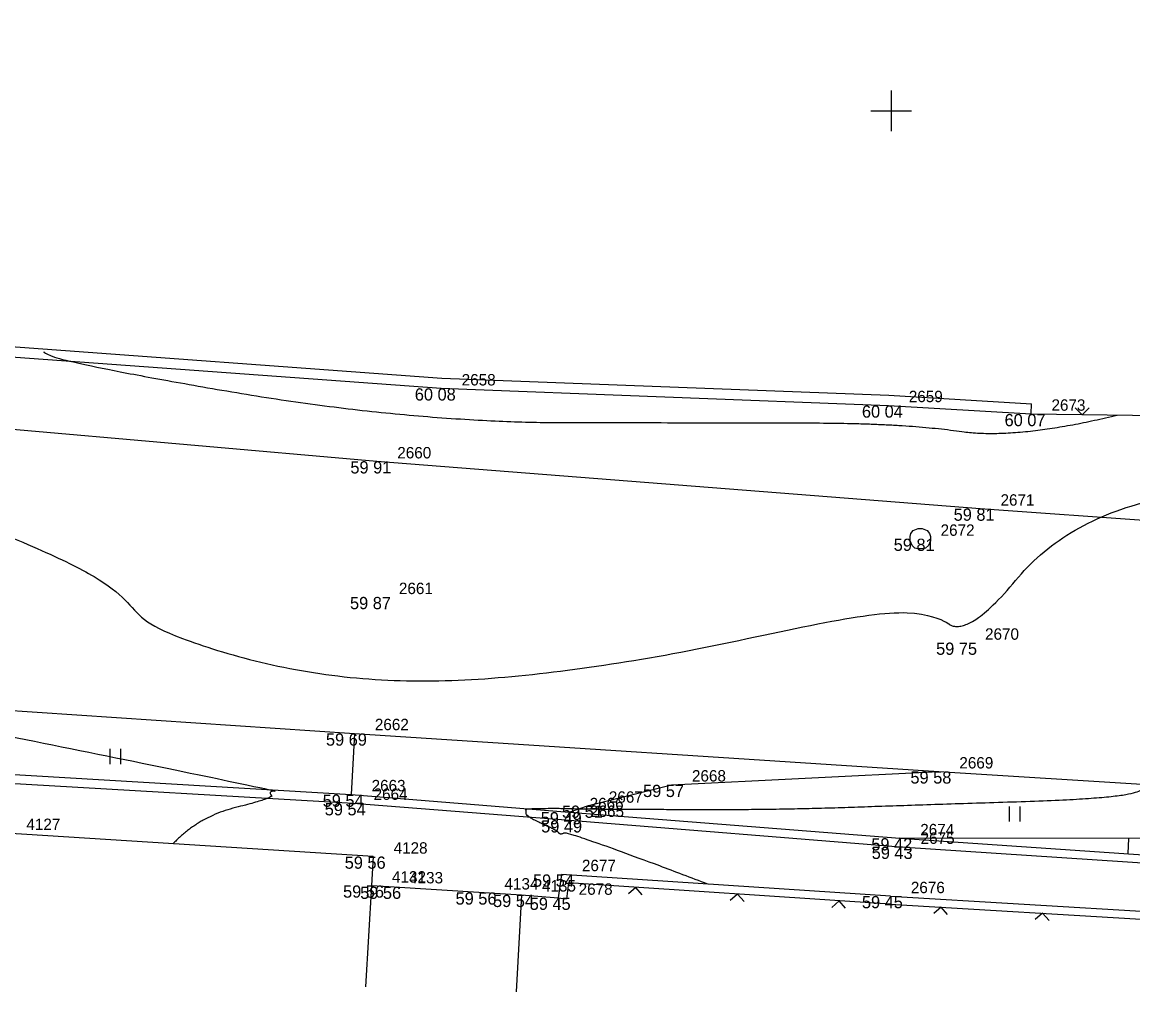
# Model space of a CAD drawing. Extents: x -704017 to -701500, y -1008977 to -1008450.
# Drawn here: x -702571.32 to -702544.07, y -1008771.62 to -1008747.83 of the extents above; entities that cross this region are included whole.
import ezdxf

# ---------------------------------------------------------------- set-up
doc = ezdxf.new("R2010")
doc.units = 0
for name, color, linetype in [('Z_body', 7, 'Continuous'), ('Z_body_cisla', 7, 'Continuous'), ('Z_body_vysky', 7, 'Continuous'), ('Z_budovy', 7, 'Continuous'), ('Z_chodnik', 7, 'Continuous'), ('Z_hekt_sit', 7, 'Continuous'), ('Z_komunikace', 7, 'Continuous'), ('Z_oploceni', 7, 'Continuous'), ('Z_popis', 7, 'Continuous'), ('Z_rozhrani_ploch', 7, 'Continuous'), ('Z_site_znaky_kanalizace', 7, 'Continuous'), ('Z_teren_hrany_paty', 7, 'Continuous'), ('Z_vrstevnice_hlavni', 7, 'Continuous'), ('Z_vrstevnice_vedlejsi', 7, 'Continuous'), ('Z_vstupy', 7, 'Continuous')]:
    doc.layers.add(name, color=color, linetype=linetype)

# ---------------------------------------------------------------- blocks, each defined once
blk = doc.blocks.new('POINT_DISPLAY')
blk.add_line((0, 0), (0, 0))
blk = doc.blocks.new('Z212')
for p, q in [((-0.17, 0.17), (0, 0)), ((0, 0), (0.17, 0.17))]:
    blk.add_line(p, q)
blk = doc.blocks.new('Z306')
for p, q in [((-0.13, 0.17), (-0.13, -0.2)), ((0.13, 0.17), (0.13, -0.2))]:
    blk.add_line(p, q)
blk = doc.blocks.new('Z620')
for p, q in [((-0.25, 0.05), (-0.23, 0.13)), ((-0.25, -0.05), (-0.25, 0.05)), ((-0.23, 0.13), (-0.17, 0.2)), ((-0.17, 0.2), (-0.05, 0.25)), ((-0.05, 0.25), (0.05, 0.25)), ((0.05, 0.25), (0.17, 0.2)), ((0.17, 0.2), (0.23, 0.13)), ((0.23, 0.13), (0.25, 0.05)), ((0.25, 0.05), (0.25, -0.05)), ((-0.2, -0.17), (-0.25, -0.05)), ((-0.13, -0.23), (-0.2, -0.17)), ((-0.05, -0.25), (-0.13, -0.23)), ((0.05, -0.25), (-0.05, -0.25)), ((0.13, -0.23), (0.05, -0.25)), ((0.2, -0.17), (0.13, -0.23)), ((0.25, -0.05), (0.2, -0.17))]:
    blk.add_line(p, q)

msp = doc.modelspace()

# ---------------------------------------------------------------- linework, layer by layer
at = {"layer": 'Z_budovy'}
for p, q in [((-702562.71, -1008768.3), (-702571.72, -1008767.73)), ((-702562.71, -1008768.3), (-702562.75, -1008769.01)), ((-702562.75, -1008769.01), (-702562.9, -1008771.5)), ((-702562.75, -1008769.01), (-702562.33, -1008769.04)), ((-702559.99, -1008769.18), (-702559.07, -1008769.24)), ((-702559.07, -1008769.24), (-702559.2, -1008771.62))]:
    msp.add_line(p, q, dxfattribs=at)
at = {"layer": 'Z_chodnik'}
for p, q in [((-702575.52, -1008766.27), (-702563.2, -1008766.99)), ((-702563.2, -1008766.99), (-702557.89, -1008767.41)), ((-702557.89, -1008767.41), (-702549.78, -1008768.06)), ((-702549.78, -1008768.06), (-702537.9, -1008768.85))]:
    msp.add_line(p, q, dxfattribs=at)
at = {"layer": 'Z_hekt_sit'}
for p, q in [((-702550, -1008749.5), (-702550, -1008750.5)), ((-702550.5, -1008750), (-702549.5, -1008750))]:
    msp.add_line(p, q, dxfattribs=at)
at = {"layer": 'Z_komunikace'}
for p, q in [((-702576.22, -1008757.4), (-702562.62, -1008758.6)), ((-702562.62, -1008758.6), (-702547.82, -1008759.76)), ((-702547.82, -1008759.76), (-702537.56, -1008760.49)), ((-702575.37, -1008764.46), (-702563.17, -1008765.28)), ((-702563.17, -1008765.28), (-702548.83, -1008766.21)), ((-702548.83, -1008766.21), (-702537.64, -1008766.92))]:
    msp.add_line(p, q, dxfattribs=at)
at = {"layer": 'Z_oploceni'}
for p, q in [((-702574.43, -1008755.58), (-702561.03, -1008756.56)), ((-702574.56, -1008755.82), (-702561.04, -1008756.81)), ((-702561.04, -1008756.81), (-702550.07, -1008757.23)), ((-702561.03, -1008756.56), (-702550.06, -1008756.98)), ((-702550.06, -1008756.98), (-702546.56, -1008757.19)), ((-702550.07, -1008757.23), (-702546.57, -1008757.44)), ((-702546.57, -1008757.44), (-702546.56, -1008757.19)), ((-702546.57, -1008757.44), (-702543.25, -1008757.48)), ((-702558.09, -1008768.74), (-702558.17, -1008769.31)), ((-702550.02, -1008769.27), (-702558.09, -1008768.74)), ((-702557.92, -1008768.95), (-702557.97, -1008769.34)), ((-702550.03, -1008769.47), (-702557.92, -1008768.95)), ((-702558.17, -1008769.31), (-702557.97, -1008769.34)), ((-702550.02, -1008769.27), (-702538.21, -1008769.98)), ((-702550.03, -1008769.47), (-702538.22, -1008770.18))]:
    msp.add_line(p, q, dxfattribs=at)
at = {"layer": 'Z_rozhrani_ploch'}
for p, q in [((-702563.17, -1008765.28), (-702563.25, -1008766.78)), ((-702575.52, -1008766.05), (-702563.25, -1008766.78)), ((-702555.39, -1008766.54), (-702548.83, -1008766.21)), ((-702557.43, -1008767.05), (-702555.39, -1008766.54)), ((-702563.25, -1008766.78), (-702557.9, -1008767.21)), ((-702557.9, -1008767.21), (-702557.43, -1008767.05)), ((-702557.9, -1008767.21), (-702549.79, -1008767.85)), ((-702549.79, -1008767.85), (-702537.92, -1008768.66))]:
    msp.add_line(p, q, dxfattribs=at)
at = {"layer": 'Z_teren_hrany_paty'}
for p, q in [((-702537.68, -1008767.87), (-702549.79, -1008767.85)), ((-702544.18, -1008767.86), (-702544.2, -1008768.23))]:
    msp.add_line(p, q, dxfattribs=at)
at = {"layer": 'Z_vrstevnice_hlavni'}
msp.add_open_spline([(-702570.778, -1008755.915), (-702570.873, -1008756.09), (-702561.784, -1008757.652), (-702553.932, -1008757.652), (-702549.679, -1008757.67), (-702546.907, -1008758.065), (-702544.457, -1008757.465)], degree=2, dxfattribs=at)
at = {"layer": 'Z_vrstevnice_vedlejsi'}
for points in [[(-702591.383, -1008747.825), (-702590.503, -1008748.32), (-702589.635, -1008749.437), (-702589.352, -1008749.8), (-702588.838, -1008750.353), (-702587.312, -1008752.004), (-702586.328, -1008752.958), (-702585.68, -1008753.598), (-702585.12, -1008754.1), (-702584.887, -1008754.197), (-702584.278, -1008754.119), (-702583.643, -1008754.408), (-702582.575, -1008755.09), (-702581.96, -1008755.323), (-702582.298, -1008756.122), (-702581.19, -1008757.49), (-702579.27, -1008760.5), (-702576.041, -1008758.779), (-702569.201, -1008761.361), (-702568.264, -1008762.828), (-702562.973, -1008764.163), (-702556.89, -1008763.701), (-702549.17, -1008761.99), (-702548.2, -1008763.05), (-702545.621, -1008759.916), (-702540.471, -1008758.95), (-702540.495, -1008758.093), (-702535.274, -1008757.786), (-702534.25, -1008757.802), (-702533.983, -1008757.74), (-702533.952, -1008757.707), (-702533.743, -1008757.7)], [(-702601.129, -1008751.002), (-702601.021, -1008751.529), (-702599.508, -1008752.74), (-702599.389, -1008752.863), (-702598.7, -1008752.965), (-702598.085, -1008752.893), (-702597.944, -1008752.878), (-702597.5, -1008752.595), (-702597.064, -1008752.314), (-702597.012, -1008752.255), (-702596.725, -1008751.85), (-702596.461, -1008752.662), (-702595.03, -1008754.083), (-702592.708, -1008756.644), (-702590.225, -1008760.739), (-702587.415, -1008762.358), (-702585.644, -1008761.993), (-702582.355, -1008761.511), (-702581.456, -1008762.92), (-702581.08, -1008763.256), (-702580.688, -1008764.332), (-702579.926, -1008764.63), (-702578.988, -1008764.511), (-702576.482, -1008764.762), (-702576.265, -1008764.772), (-702575.383, -1008764.593), (-702565.138, -1008766.668), (-702565.213, -1008766.698), (-702565.171, -1008766.875), (-702566.987, -1008767.319), (-702567.625, -1008767.989)], [(-702554.503, -1008768.976), (-702557.93, -1008767.676), (-702558.126, -1008767.776), (-702558.19, -1008767.663), (-702558.952, -1008767.326), (-702558.96, -1008767.166), (-702558.97, -1008767.124), (-702558.163, -1008767.114), (-702557.665, -1008767.13), (-702556.581, -1008767.139), (-702552.777, -1008767.151), (-702549.31, -1008767.03), (-702544.37, -1008766.874), (-702543.564, -1008766.544), (-702540.435, -1008765.896), (-702537.56, -1008763.79), (-702536.68, -1008760.547), (-702531.047, -1008759.24), (-702530.256, -1008758.38), (-702528.192, -1008758.312), (-702526.486, -1008758.49), (-702519.395, -1008758.19)]]:
    msp.add_open_spline(points, degree=2, dxfattribs=at)
at = {"layer": 'Z_vstupy'}
for p, q in [((-702562.33, -1008769.04), (-702559.99, -1008769.18)), ((-702559.07, -1008769.24), (-702558.17, -1008769.31))]:
    msp.add_line(p, q, dxfattribs=at)

# ---------------------------------------------------------------- block references
at = {"layer": 'Z_body'}
for p in [(-702561.04, -1008756.81), (-702550.07, -1008757.23), (-702546.57, -1008757.44), (-702562.62, -1008758.6), (-702547.82, -1008759.76), (-702549.29, -1008760.5), (-702562.58, -1008761.93), (-702548.2, -1008763.05), (-702563.17, -1008765.28), (-702548.83, -1008766.21), (-702555.39, -1008766.54), (-702563.25, -1008766.78), (-702563.2, -1008766.99), (-702557.43, -1008767.05), (-702557.9, -1008767.21), (-702557.89, -1008767.41), (-702549.79, -1008767.85), (-702549.78, -1008768.06), (-702562.71, -1008768.3), (-702558.09, -1008768.74), (-702562.75, -1008769.01), (-702562.33, -1008769.04), (-702559.99, -1008769.18), (-702559.07, -1008769.24), (-702558.17, -1008769.31), (-702550.02, -1008769.27)]:
    msp.add_blockref('POINT_DISPLAY', p, dxfattribs=at)
at = {"layer": 'Z_oploceni'}
for p, rotation in [((-702545.32, -1008757.46), -0.7000000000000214), ((-702556.27, -1008769.06), 176.2), ((-702553.77, -1008769.22), 176.2), ((-702551.28, -1008769.39), 176.2), ((-702548.78, -1008769.54), 176.6), ((-702546.29, -1008769.69), 176.6)]:
    msp.add_blockref('Z212', p, dxfattribs=dict(at, rotation=rotation))
at = {"layer": 'Z_popis'}
for p in [(-702569.04, -1008765.83), (-702546.98, -1008767.24)]:
    msp.add_blockref('Z306', p, dxfattribs=at)
at = {"layer": 'Z_site_znaky_kanalizace'}
msp.add_blockref('Z620', (-702549.29, -1008760.5), dxfattribs=at)

# ---------------------------------------------------------------- texts
at = {"layer": 'Z_body_cisla'}
for s, p in [('2658', (-702560.54, -1008756.74)), ('2659', (-702549.57, -1008757.15)), ('2673', (-702546.07, -1008757.36)), ('2660', (-702562.12, -1008758.53)), ('2671', (-702547.32, -1008759.69)), ('2672', (-702548.79, -1008760.43)), ('2661', (-702562.08, -1008761.86)), ('2670', (-702547.7, -1008762.98)), ('2662', (-702562.67, -1008765.2)), ('2669', (-702548.33, -1008766.14)), ('2668', (-702554.89, -1008766.46)), ('2663', (-702562.75, -1008766.7)), ('2664', (-702562.7, -1008766.91)), ('2666', (-702557.4, -1008767.14)), ('2667', (-702556.93, -1008766.98)), ('2665', (-702557.39, -1008767.33)), ('4127', (-702571.22, -1008767.65)), ('2674', (-702549.29, -1008767.78)), ('2675', (-702549.28, -1008767.99)), ('4128', (-702562.21, -1008768.23)), ('2677', (-702557.59, -1008768.66)), ('4132', (-702562.25, -1008768.94)), ('4133', (-702561.83, -1008768.96)), ('4134', (-702559.49, -1008769.11)), ('4135', (-702558.57, -1008769.16)), ('2678', (-702557.67, -1008769.24)), ('2676', (-702549.52, -1008769.2))]:
    msp.add_text(s, height=0.28, dxfattribs=at).set_placement(p)
at = {"layer": 'Z_body_vysky'}
for s, p in [('60 08', (-702561.69, -1008757.11)), ('60 04', (-702550.72, -1008757.53)), ('60 07', (-702547.22, -1008757.74)), ('59 91', (-702563.27, -1008758.9)), ('59 81', (-702548.47, -1008760.06)), ('59 81', (-702549.94, -1008760.8)), ('59 87', (-702563.28, -1008762.23)), ('59 75', (-702548.9, -1008763.35)), ('59 69', (-702563.87, -1008765.58)), ('59 58', (-702549.53, -1008766.51)), ('59 57', (-702556.09, -1008766.84)), ('59 54', (-702563.95, -1008767.08)), ('59 54', (-702563.9, -1008767.29)), ('59 51', (-702558.08, -1008767.35)), ('59 49', (-702558.6, -1008767.51)), ('59 49', (-702558.59, -1008767.71)), ('59 42', (-702550.49, -1008768.15)), ('59 43', (-702550.48, -1008768.36)), ('59 56', (-702563.41, -1008768.6)), ('59 54', (-702558.79, -1008769.04)), ('59 56', (-702563.45, -1008769.31)), ('59 56', (-702563.03, -1008769.34)), ('59 56', (-702560.69, -1008769.48)), ('59 54', (-702559.77, -1008769.54)), ('59 45', (-702558.87, -1008769.61)), ('59 45', (-702550.72, -1008769.57))]:
    msp.add_text(s, height=0.3, dxfattribs=at).set_placement(p)

doc.saveas('drawing.dxf')
